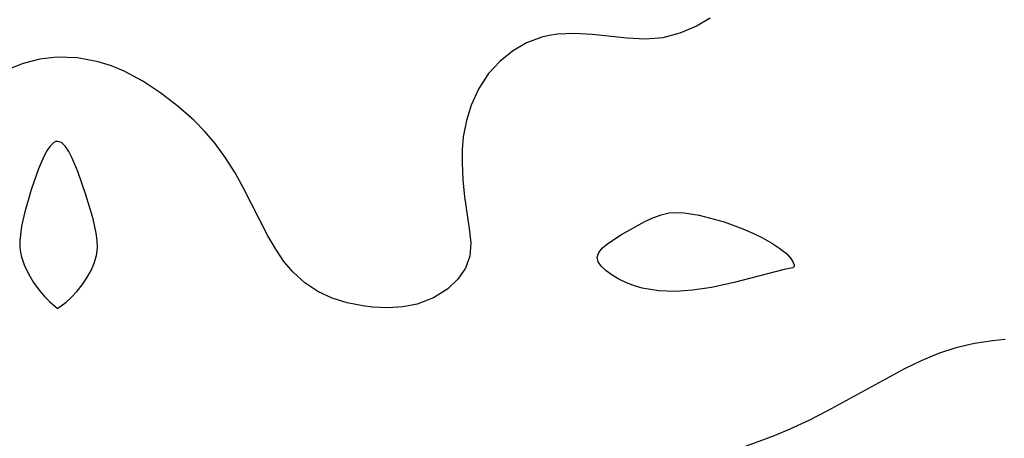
# Model space of a CAD drawing. Header units: metres. Extents: x 1073367 to 1082519, y 1569854 to 1574957.
# Tile 340 of 656: x 1075875 to 1075956, y 1573659 to 1573693. Entities that reach past the tile are written whole.
import ezdxf

# ---------------------------------------------------------------- set-up
doc = ezdxf.new("R2010")
doc.units = ezdxf.units.M
doc.layers.add('CGG_CurvaNivelLidar_v1', color=253, linetype='Continuous', lineweight=30)

msp = doc.modelspace()

# ---------------------------------------------------------------- linework, layer by layer
at = {"layer": 'CGG_CurvaNivelLidar_v1'}
for p, q in [((1075931.7511, 1573692.9354, 67.5), (1075930.6311, 1573692.3028, 67.5)), ((1075930.6311, 1573692.3028, 67.5), (1075929.281, 1573691.7122, 67.5)), ((1075918.0051, 1573691.3932, 67.5), (1075916.7667, 1573690.9222, 67.5)), ((1075918.6089, 1573691.5381, 67.5), (1075918.0051, 1573691.3932, 67.5)), ((1075919.2832, 1573691.6403, 67.5), (1075918.6089, 1573691.5381, 67.5)), ((1075920.6873, 1573691.6971, 67.5), (1075919.2832, 1573691.6403, 67.5)), ((1075922.1167, 1573691.6153, 67.5), (1075920.6873, 1573691.6971, 67.5)), ((1075924.9796, 1573691.3189, 67.5), (1075922.1167, 1573691.6153, 67.5)), ((1075926.453, 1573691.2423, 67.5), (1075924.9796, 1573691.3189, 67.5)), ((1075927.8928, 1573691.3474, 67.5), (1075926.453, 1573691.2423, 67.5)), ((1075929.281, 1573691.7122, 67.5), (1075927.8928, 1573691.3474, 67.5)), ((1075916.7667, 1573690.9222, 67.5), (1075915.6152, 1573690.2561, 67.5)), ((1075877.0588, 1573689.5942, 67.5), (1075875.7062, 1573689.2409, 67.5)), ((1075878.4337, 1573689.7653, 67.5), (1075877.0588, 1573689.5942, 67.5)), ((1075880.132, 1573689.6986, 67.5), (1075878.4337, 1573689.7653, 67.5)), ((1075881.821, 1573689.3729, 67.5), (1075880.132, 1573689.6986, 67.5)), ((1075915.6152, 1573690.2561, 67.5), (1075914.5718, 1573689.4182, 67.5)), ((1075875.7062, 1573689.2409, 67.5), (1075874.3889, 1573688.7312, 67.5)), ((1075882.8898, 1573689.0475, 67.5), (1075881.821, 1573689.3729, 67.5)), ((1075883.9335, 1573688.6297, 67.5), (1075882.8898, 1573689.0475, 67.5)), ((1075914.5718, 1573689.4182, 67.5), (1075913.6646, 1573688.4217, 67.5)), ((1075885.4649, 1573687.811, 67.5), (1075883.9335, 1573688.6297, 67.5)), ((1075913.6646, 1573688.4217, 67.5), (1075912.8738, 1573687.1958, 67.5)), ((1075886.9268, 1573686.828, 67.5), (1075885.4649, 1573687.811, 67.5)), ((1075912.8738, 1573687.1958, 67.5), (1075912.2587, 1573685.8454, 67.5)), ((1075888.3302, 1573685.7394, 67.5), (1075886.9268, 1573686.828, 67.5)), ((1075889.6112, 1573684.6267, 67.5), (1075888.3302, 1573685.7394, 67.5)), ((1075912.2587, 1573685.8454, 67.5), (1075911.8557, 1573684.5793, 67.5)), ((1075890.5188, 1573683.7079, 67.5), (1075889.6112, 1573684.6267, 67.5)), ((1075911.8557, 1573684.5793, 67.5), (1075911.6003, 1573683.268, 67.5)), ((1075891.3619, 1573682.7174, 67.5), (1075890.5188, 1573683.7079, 67.5)), ((1075911.6003, 1573683.268, 67.5), (1075911.5121, 1573682.2199, 67.5)), ((1075877.8624, 1573682.4687, 68), (1075877.6207, 1573682.1027, 68)), ((1075878.1866, 1573682.7836, 68), (1075877.8624, 1573682.4687, 68)), ((1075878.3676, 1573682.8647, 68), (1075878.1866, 1573682.7836, 68)), ((1075878.5003, 1573682.8823, 68), (1075878.3676, 1573682.8647, 68)), ((1075878.6372, 1573682.8632, 68), (1075878.5003, 1573682.8823, 68)), ((1075878.809, 1573682.7856, 68), (1075878.6372, 1573682.8632, 68)), ((1075878.9819, 1573682.6466, 68), (1075878.809, 1573682.7856, 68)), ((1075879.1472, 1573682.4585, 68), (1075878.9819, 1573682.6466, 68)), ((1075879.4138, 1573682.0516, 68), (1075879.1472, 1573682.4585, 68)), ((1075892.2088, 1573681.5514, 67.5), (1075891.3619, 1573682.7174, 67.5)), ((1075877.3904, 1573681.6646, 68), (1075876.955, 1573680.646, 68)), ((1075877.6207, 1573682.1027, 68), (1075877.3904, 1573681.6646, 68)), ((1075879.6674, 1573681.5618, 68), (1075879.4138, 1573682.0516, 68)), ((1075880.1469, 1573680.4256, 68), (1075879.6674, 1573681.5618, 68)), ((1075892.979, 1573680.3247, 67.5), (1075892.2088, 1573681.5514, 67.5)), ((1075911.5121, 1573682.2199, 67.5), (1075911.5014, 1573681.1628, 67.5)), ((1075911.5014, 1573681.1628, 67.5), (1075911.5695, 1573679.7423, 67.5)), ((1075876.955, 1573680.646, 68), (1075876.3503, 1573678.9338, 68)), ((1075880.815, 1573678.5332, 68), (1075880.1469, 1573680.4256, 68)), ((1075893.6828, 1573679.0577, 67.5), (1075892.979, 1573680.3247, 67.5)), ((1075911.5695, 1573679.7423, 67.5), (1075911.7064, 1573678.3516, 67.5)), ((1075876.3503, 1573678.9338, 68), (1075875.8219, 1573677.1406, 68)), ((1075881.3944, 1573676.572, 68), (1075880.815, 1573678.5332, 68)), ((1075895.6604, 1573675.1709, 67.5), (1075893.6828, 1573679.0577, 67.5)), ((1075911.7064, 1573678.3516, 67.5), (1075912.09, 1573675.7755, 67.5)), ((1075875.8219, 1573677.1406, 68), (1075875.5628, 1573675.955, 68)), ((1075927.0726, 1573676.6419, 67.5), (1075927.7356, 1573676.8873, 67.5)), ((1075927.7356, 1573676.8873, 67.5), (1075928.4112, 1573677.0456, 67.5)), ((1075928.4112, 1573677.0456, 67.5), (1075929.0084, 1573677.0914, 67.5)), ((1075929.0084, 1573677.0914, 67.5), (1075929.6156, 1573677.0645, 67.5)), ((1075929.6156, 1573677.0645, 67.5), (1075930.8517, 1573676.8597, 67.5)), ((1075930.8517, 1573676.8597, 67.5), (1075932.8754, 1573676.3106, 67.5)), ((1075875.5628, 1573675.955, 68), (1075875.4212, 1573674.7971, 68)), ((1075881.6477, 1573675.3888, 68), (1075881.3944, 1573676.572, 68)), ((1075924.5027, 1573675.2945, 67.5), (1075926.4189, 1573676.3403, 67.5)), ((1075926.4189, 1573676.3403, 67.5), (1075927.0726, 1573676.6419, 67.5)), ((1075932.8754, 1573676.3106, 67.5), (1075934.4055, 1573675.7583, 67.5)), ((1075881.7288, 1573674.8025, 68), (1075881.6477, 1573675.3888, 68)), ((1075896.2964, 1573674.0772, 67.5), (1075895.6604, 1573675.1709, 67.5)), ((1075912.09, 1573675.7755, 67.5), (1075912.2079, 1573674.6141, 67.5)), ((1075923.3931, 1573674.561, 67.5), (1075924.5027, 1573675.2945, 67.5)), ((1075934.4055, 1573675.7583, 67.5), (1075935.2242, 1573675.3997, 67.5)), ((1075935.2242, 1573675.3997, 67.5), (1075936.0279, 1573675.0033, 67.5)), ((1075875.4212, 1573674.7971, 68), (1075875.4306, 1573674.1912, 68)), ((1075881.7568, 1573674.2093, 68), (1075881.7288, 1573674.8025, 68)), ((1075912.2079, 1573674.6141, 67.5), (1075912.1298, 1573673.5309, 67.5)), ((1075922.9584, 1573674.189, 67.5), (1075923.3931, 1573674.561, 67.5)), ((1075936.0279, 1573675.0033, 67.5), (1075936.7785, 1573674.5814, 67.5)), ((1075936.7785, 1573674.5814, 67.5), (1075937.4389, 1573674.1468, 67.5)), ((1075875.4306, 1573674.1912, 68), (1075875.5409, 1573673.5351, 68)), ((1075875.5409, 1573673.5351, 68), (1075875.7809, 1573672.7997, 68)), ((1075881.4992, 1573672.9547, 68), (1075881.6769, 1573673.5641, 68)), ((1075881.6769, 1573673.5641, 68), (1075881.7568, 1573674.2093, 68)), ((1075896.9646, 1573673.0901, 67.5), (1075896.2964, 1573674.0772, 67.5)), ((1075912.1298, 1573673.5309, 67.5), (1075911.7724, 1573672.5417, 67.5)), ((1075922.5232, 1573673.4332, 67.5), (1075922.6517, 1573673.8132, 67.5)), ((1075922.6517, 1573673.8132, 67.5), (1075922.9584, 1573674.189, 67.5)), ((1075937.4389, 1573674.1468, 67.5), (1075937.9619, 1573673.7255, 67.5)), ((1075937.9619, 1573673.7255, 67.5), (1075938.3376, 1573673.3242, 67.5)), ((1075875.7809, 1573672.7997, 68), (1075876.1236, 1573672.0698, 68)), ((1075881.2342, 1573672.3411, 68), (1075881.4992, 1573672.9547, 68)), ((1075897.7109, 1573672.1995, 67.5), (1075896.9646, 1573673.0901, 67.5)), ((1075922.6093, 1573673.0596, 67.5), (1075922.5232, 1573673.4332, 67.5)), ((1075922.8685, 1573672.6867, 67.5), (1075922.6093, 1573673.0596, 67.5)), ((1075923.257, 1573672.3203, 67.5), (1075922.8685, 1573672.6867, 67.5)), ((1075938.3376, 1573673.3242, 67.5), (1075938.5293, 1573673.0114, 67.5)), ((1075938.5917, 1573672.6872, 67.5), (1075938.5, 1573672.568, 67.5)), ((1075938.5293, 1573673.0114, 67.5), (1075938.5906, 1573672.812, 67.5)), ((1075938.5906, 1573672.812, 67.5), (1075938.5917, 1573672.6872, 67.5)), ((1075876.1236, 1573672.0698, 68), (1075876.539, 1573671.3752, 68)), ((1075880.9008, 1573671.7424, 68), (1075881.2342, 1573672.3411, 68)), ((1075898.6691, 1573671.3416, 67.5), (1075897.7109, 1573672.1995, 67.5)), ((1075911.7724, 1573672.5417, 67.5), (1075911.1615, 1573671.6422, 67.5)), ((1075923.7417, 1573671.9675, 67.5), (1075923.257, 1573672.3203, 67.5)), ((1075924.2991, 1573671.6368, 67.5), (1075923.7417, 1573671.9675, 67.5)), ((1075937.7902, 1573672.4204, 67.5), (1075933.7134, 1573671.3742, 67.5)), ((1075938.5, 1573672.568, 67.5), (1075937.7902, 1573672.4204, 67.5)), ((1075876.539, 1573671.3752, 68), (1075876.9967, 1573670.7446, 68)), ((1075880.1044, 1573670.6637, 68), (1075880.5178, 1573671.1773, 68)), ((1075880.5178, 1573671.1773, 68), (1075880.9008, 1573671.7424, 68)), ((1075899.7389, 1573670.643, 67.5), (1075898.6691, 1573671.3416, 67.5)), ((1075911.1615, 1573671.6422, 67.5), (1075910.3415, 1573670.8549, 67.5)), ((1075924.9125, 1573671.3393, 67.5), (1075924.2991, 1573671.6368, 67.5)), ((1075925.5717, 1573671.0893, 67.5), (1075924.9125, 1573671.3393, 67.5)), ((1075926.2106, 1573670.9135, 67.5), (1075925.5717, 1573671.0893, 67.5)), ((1075933.7134, 1573671.3742, 67.5), (1075931.8599, 1573670.9661, 67.5)), ((1075876.9967, 1573670.7446, 68), (1075877.4363, 1573670.2312, 68)), ((1075879.6374, 1573670.1717, 68), (1075880.1044, 1573670.6637, 68)), ((1075900.9075, 1573670.1014, 67.5), (1075899.7389, 1573670.643, 67.5)), ((1075910.3415, 1573670.8549, 67.5), (1075909.1786, 1573670.119, 67.5)), ((1075926.8739, 1573670.7851, 67.5), (1075926.2106, 1573670.9135, 67.5)), ((1075927.5541, 1573670.6991, 67.5), (1075926.8739, 1573670.7851, 67.5)), ((1075928.2457, 1573670.6533, 67.5), (1075927.5541, 1573670.6991, 67.5)), ((1075928.9318, 1573670.6468, 67.5), (1075928.2457, 1573670.6533, 67.5)), ((1075930.3129, 1573670.7307, 67.5), (1075928.9318, 1573670.6468, 67.5)), ((1075931.8599, 1573670.9661, 67.5), (1075930.3129, 1573670.7307, 67.5)), ((1075877.4363, 1573670.2312, 68), (1075877.8455, 1573669.8114, 68)), ((1075877.8455, 1573669.8114, 68), (1075878.5, 1573669.2492, 68)), ((1075878.5, 1573669.2492, 68), (1075879.2011, 1573669.7733, 68)), ((1075879.2011, 1573669.7733, 68), (1075879.6374, 1573670.1717, 68)), ((1075902.139, 1573669.7087, 67.5), (1075900.9075, 1573670.1014, 67.5)), ((1075903.4064, 1573669.4522, 67.5), (1075902.139, 1573669.7087, 67.5)), ((1075907.8373, 1573669.6071, 67.5), (1075906.6693, 1573669.3827, 67.5)), ((1075909.1786, 1573670.119, 67.5), (1075907.8373, 1573669.6071, 67.5)), ((1075904.1905, 1573669.3592, 67.5), (1075903.4064, 1573669.4522, 67.5)), ((1075905.4449, 1573669.3065, 67.5), (1075904.1905, 1573669.3592, 67.5)), ((1075906.6693, 1573669.3827, 67.5), (1075905.4449, 1573669.3065, 67.5)), ((1075953.3254, 1573666.3901, 68), (1075951.8003, 1573666.0348, 68)), ((1075954.7937, 1573666.6181, 68), (1075953.3254, 1573666.3901, 68)), ((1075955.8235, 1573666.7111, 68), (1075954.7937, 1573666.6181, 68)), ((1075950.3786, 1573665.5732, 68), (1075948.9585, 1573664.9836, 68)), ((1075951.8003, 1573666.0348, 68), (1075950.3786, 1573665.5732, 68)), ((1075948.9585, 1573664.9836, 68), (1075947.614, 1573664.3112, 68)), ((1075947.614, 1573664.3112, 68), (1075941.3131, 1573660.8985, 68)), ((1075941.3131, 1573660.8985, 68), (1075939.7851, 1573660.1161, 68)), ((1075939.7851, 1573660.1161, 68), (1075938.2386, 1573659.3835, 68)), ((1075938.2386, 1573659.3835, 68), (1075936.9583, 1573658.8413, 68)), ((1075936.9583, 1573658.8413, 68), (1075934.372, 1573657.8919, 68))]:
    msp.add_line(p, q, dxfattribs=at)

doc.saveas('drawing.dxf')
